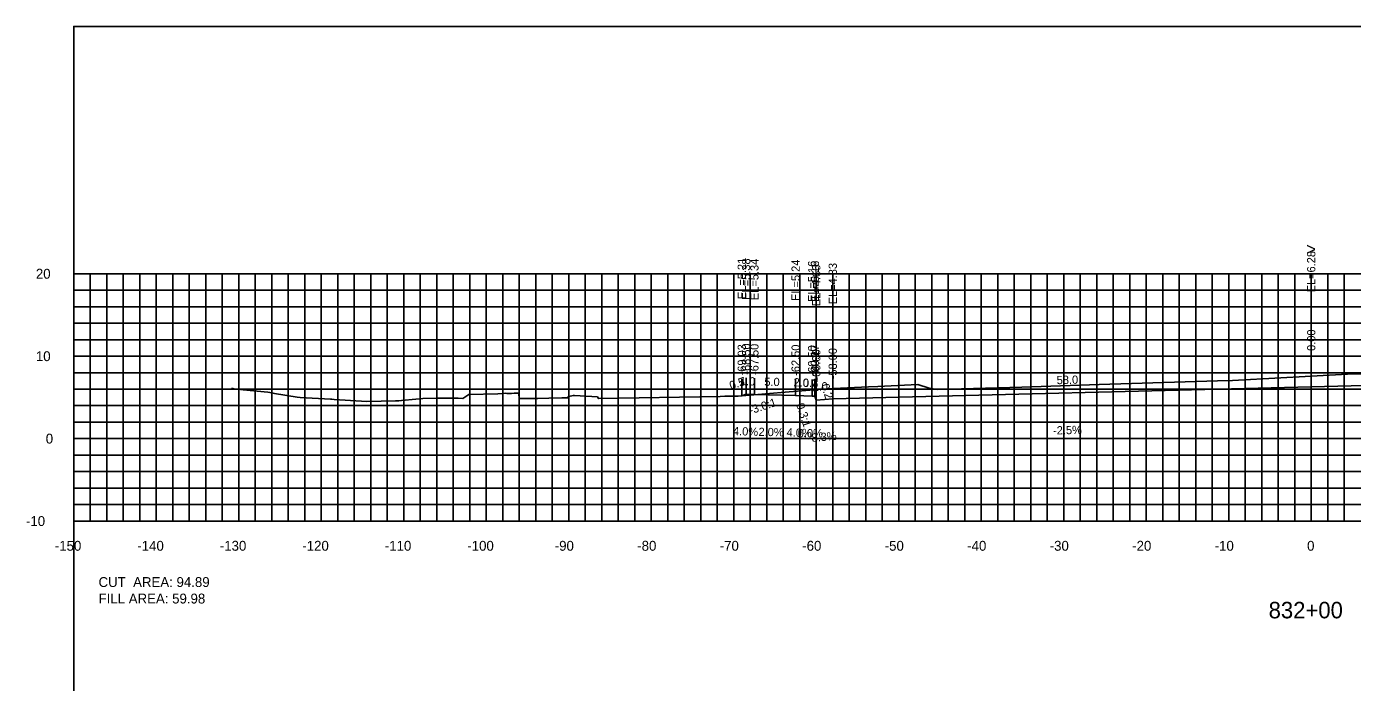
# Model space of a CAD drawing. Extents: x 1797419 to 1809236, y 248759 to 251512.
# Drawn here: x 1807575.3 to 1807736, y 250527.7 to 250607.3 of the extents above; entities that cross this region are included whole.
import ezdxf

# ---------------------------------------------------------------- set-up
doc = ezdxf.new("R2010")
doc.units = 0
for name, color, linetype in [('1', 7, 'Continuous'), ('10', 7, 'Continuous'), ('3', 7, 'Continuous'), ('31', 7, 'Continuous'), ('4', 7, 'Continuous'), ('60', 7, 'Continuous'), ('ANNO-TXT', 7, 'Continuous'), ('CL-CNST', 7, 'Continuous'), ('Level 62', 7, 'Continuous'), ('M-ROADS', 7, 'Continuous')]:
    doc.layers.add(name, color=color, linetype=linetype)

msp = doc.modelspace()

# ---------------------------------------------------------------- linework, layer by layer
for p, q in [((1807731, 250563.53), (1807731, 250565.53)), ((1807661.97, 250562.46), (1807661.97, 250564.46)), ((1807662.5, 250562.64), (1807662.5, 250564.64)), ((1807663.5, 250562.6), (1807663.5, 250564.6)), ((1807668.5, 250562.5), (1807668.5, 250564.5)), ((1807670.5, 250562.42), (1807670.5, 250564.42)), ((1807670.83, 250562.42), (1807670.83, 250564.42)), ((1807671, 250561.92), (1807671, 250563.92)), ((1807673, 250562.08), (1807673, 250564.08))]:
    msp.add_line(p, q)
msp.add_lwpolyline([(1807581, 250417.26), (1807881, 250417.26), (1807881, 250607.26), (1807581, 250607.26)], close=True)
at = {"layer": '60'}
for p, q in [((1807580.94, 250577.26), (1807581, 250577.26)), ((1807581, 250547.26), (1807581, 250577.26)), ((1807580.94, 250567.26), (1807581, 250567.26)), ((1807580.94, 250557.26), (1807581, 250557.26)), ((1807580.94, 250547.26), (1807581, 250547.26)), ((1807581, 250547.26), (1807881, 250547.26)), ((1807581, 250547.2), (1807581, 250547.26)), ((1807591, 250547.2), (1807591, 250547.26)), ((1807601, 250547.2), (1807601, 250547.26)), ((1807611, 250547.2), (1807611, 250547.26)), ((1807621, 250547.2), (1807621, 250547.26)), ((1807631, 250547.2), (1807631, 250547.26)), ((1807641, 250547.2), (1807641, 250547.26)), ((1807651, 250547.2), (1807651, 250547.26)), ((1807661, 250547.2), (1807661, 250547.26)), ((1807671, 250547.2), (1807671, 250547.26)), ((1807681, 250547.2), (1807681, 250547.26)), ((1807691, 250547.2), (1807691, 250547.26)), ((1807701, 250547.2), (1807701, 250547.26)), ((1807711, 250547.2), (1807711, 250547.26)), ((1807721, 250547.2), (1807721, 250547.26)), ((1807731, 250547.2), (1807731, 250547.26))]:
    msp.add_line(p, q, dxfattribs=at)
at = {"layer": 'CL-CNST'}
msp.add_lwpolyline([(1807661.97, 250562.46), (1807662.5, 250562.64), (1807663.5, 250562.6), (1807668.5, 250562.5), (1807670.5, 250562.42), (1807670.83, 250562.42), (1807671, 250561.92), (1807673, 250562.08), (1807731, 250563.53), (1807789, 250564.98), (1807791, 250564.82), (1807791.17, 250565.32), (1807791.5, 250565.32), (1807793.5, 250565.4), (1807798.5, 250565.5), (1807799.5, 250565.54), (1807810.02, 250562.03)], dxfattribs=at)
at = {"layer": 'Level 62'}
for p, q in [((1807581, 250577.26), (1807881, 250577.26)), ((1807581, 250547.26), (1807581, 250577.26)), ((1807583, 250547.26), (1807583, 250577.26)), ((1807585, 250547.26), (1807585, 250577.26)), ((1807587, 250547.26), (1807587, 250577.26)), ((1807589, 250547.26), (1807589, 250577.26)), ((1807591, 250547.26), (1807591, 250577.26)), ((1807593, 250547.26), (1807593, 250577.26)), ((1807595, 250547.26), (1807595, 250577.26)), ((1807597, 250547.26), (1807597, 250577.26)), ((1807599, 250547.26), (1807599, 250577.26)), ((1807601, 250547.26), (1807601, 250577.26)), ((1807603, 250547.26), (1807603, 250577.26)), ((1807605, 250547.26), (1807605, 250577.26)), ((1807607, 250547.26), (1807607, 250577.26)), ((1807609, 250547.26), (1807609, 250577.26)), ((1807611, 250547.26), (1807611, 250577.26)), ((1807613, 250547.26), (1807613, 250577.26)), ((1807615, 250547.26), (1807615, 250577.26)), ((1807617, 250547.26), (1807617, 250577.26)), ((1807619, 250547.26), (1807619, 250577.26)), ((1807621, 250547.26), (1807621, 250577.26)), ((1807623, 250547.26), (1807623, 250577.26)), ((1807625, 250547.26), (1807625, 250577.26)), ((1807627, 250547.26), (1807627, 250577.26)), ((1807629, 250547.26), (1807629, 250577.26)), ((1807631, 250547.26), (1807631, 250577.26)), ((1807633, 250547.26), (1807633, 250577.26)), ((1807635, 250547.26), (1807635, 250577.26)), ((1807637, 250547.26), (1807637, 250577.26)), ((1807639, 250547.26), (1807639, 250577.26)), ((1807641, 250547.26), (1807641, 250577.26)), ((1807643, 250547.26), (1807643, 250577.26)), ((1807645, 250547.26), (1807645, 250577.26)), ((1807647, 250547.26), (1807647, 250577.26)), ((1807649, 250547.26), (1807649, 250577.26)), ((1807651, 250547.26), (1807651, 250577.26)), ((1807653, 250547.26), (1807653, 250577.26)), ((1807655, 250547.26), (1807655, 250577.26)), ((1807657, 250547.26), (1807657, 250577.26)), ((1807659, 250547.26), (1807659, 250577.26)), ((1807661, 250547.26), (1807661, 250577.26)), ((1807663, 250547.26), (1807663, 250577.26)), ((1807665, 250547.26), (1807665, 250577.26)), ((1807667, 250547.26), (1807667, 250577.26)), ((1807669, 250547.26), (1807669, 250577.26)), ((1807671, 250547.26), (1807671, 250577.26)), ((1807673, 250547.26), (1807673, 250577.26)), ((1807675, 250547.26), (1807675, 250577.26)), ((1807677, 250547.26), (1807677, 250577.26)), ((1807679, 250547.26), (1807679, 250577.26)), ((1807681, 250547.26), (1807681, 250577.26)), ((1807683, 250547.26), (1807683, 250577.26)), ((1807685, 250547.26), (1807685, 250577.26)), ((1807687, 250547.26), (1807687, 250577.26)), ((1807689, 250547.26), (1807689, 250577.26)), ((1807691, 250547.26), (1807691, 250577.26)), ((1807693, 250547.26), (1807693, 250577.26)), ((1807695, 250547.26), (1807695, 250577.26)), ((1807697, 250547.26), (1807697, 250577.26)), ((1807699, 250547.26), (1807699, 250577.26)), ((1807701, 250547.26), (1807701, 250577.26)), ((1807703, 250547.26), (1807703, 250577.26)), ((1807705, 250547.26), (1807705, 250577.26)), ((1807707, 250547.26), (1807707, 250577.26)), ((1807709, 250547.26), (1807709, 250577.26)), ((1807711, 250547.26), (1807711, 250577.26)), ((1807713, 250547.26), (1807713, 250577.26)), ((1807715, 250547.26), (1807715, 250577.26)), ((1807717, 250547.26), (1807717, 250577.26)), ((1807719, 250547.26), (1807719, 250577.26)), ((1807721, 250547.26), (1807721, 250577.26)), ((1807723, 250547.26), (1807723, 250577.26)), ((1807725, 250547.26), (1807725, 250577.26)), ((1807727, 250547.26), (1807727, 250577.26)), ((1807729, 250547.26), (1807729, 250577.26)), ((1807731, 250547.26), (1807731, 250577.26)), ((1807733, 250547.26), (1807733, 250577.26)), ((1807735, 250547.26), (1807735, 250577.26)), ((1807581, 250575.26), (1807881, 250575.26)), ((1807581, 250573.26), (1807881, 250573.26)), ((1807581, 250571.26), (1807881, 250571.26)), ((1807581, 250569.26), (1807881, 250569.26)), ((1807581, 250567.26), (1807881, 250567.26)), ((1807581, 250565.26), (1807881, 250565.26)), ((1807581, 250563.26), (1807881, 250563.26)), ((1807581, 250561.26), (1807881, 250561.26)), ((1807581, 250559.26), (1807881, 250559.26)), ((1807581, 250557.26), (1807881, 250557.26)), ((1807581, 250555.26), (1807881, 250555.26)), ((1807581, 250553.26), (1807881, 250553.26)), ((1807581, 250551.26), (1807881, 250551.26)), ((1807581, 250549.26), (1807881, 250549.26)), ((1807581, 250547.26), (1807881, 250547.26))]:
    msp.add_line(p, q, dxfattribs=at)
at = {"layer": 'M-ROADS'}
msp.add_lwpolyline([(1807600.1, 250563.4), (1807600.54, 250563.25), (1807601.2, 250563.22), (1807601.53, 250563.18), (1807604.53, 250562.89), (1807605, 250562.82), (1807605.31, 250562.75), (1807608.06, 250562.29), (1807608.45, 250562.24), (1807612.11, 250562.04), (1807612.29, 250562.03), (1807612.57, 250562.01), (1807616.51, 250561.77), (1807619.99, 250561.84), (1807620.39, 250561.86), (1807620.74, 250561.87), (1807622.46, 250562.04), (1807623.31, 250562.11), (1807625.01, 250562.18), (1807626.61, 250562.17), (1807627.58, 250562.15), (1807628.16, 250562.14), (1807628.87, 250562.61), (1807632.42, 250562.69), (1807633.02, 250562.73), (1807633.38, 250562.77), (1807633.53, 250562.73), (1807634.07, 250562.73), (1807634.37, 250562.77), (1807634.89, 250562.76), (1807634.94, 250562.69), (1807634.98, 250562.11), (1807637.24, 250562.13), (1807638.59, 250562.16), (1807640.16, 250562.19), (1807640.85, 250562.19), (1807640.95, 250562.39), (1807641.56, 250562.51), (1807641.69, 250562.51), (1807644.48, 250562.32), (1807644.6, 250562.11), (1807659.36, 250562.39), (1807659.9, 250562.4), (1807660.04, 250562.4), (1807661.55, 250562.43), (1807667.24, 250562.89), (1807672.25, 250563.3), (1807677.35, 250563.53), (1807678.46, 250563.58), (1807683.32, 250563.83), (1807684.69, 250563.39), (1807685.66, 250563.24), (1807695.93, 250563.51), (1807705.3, 250563.82), (1807719.66, 250564.28), (1807721.45, 250564.33), (1807722.2, 250564.37), (1807735.4, 250565.09), (1807737.07, 250565.12)], dxfattribs=at)

# ---------------------------------------------------------------- texts
for s, rotation, p in [('-3.0:1', 18.4349, (1807663.03, 250560.18)), ('0.3:1', 288.4353, (1807668.55, 250561.38))]:
    msp.add_text(s, height=1, rotation=rotation).set_placement(p)
at = {"layer": '1'}
msp.add_text('832+00', height=2, dxfattribs=at).set_placement((1807725.84, 250535.46))
at = {"layer": '10'}
for s, p in [('-150', (1807578.7, 250543.66)), ('-140', (1807588.7, 250543.66)), ('-130', (1807598.7, 250543.66)), ('-120', (1807608.7, 250543.66)), ('-110', (1807618.7, 250543.66)), ('-100', (1807628.7, 250543.66)), ('-90', (1807639.3, 250543.66)), ('-80', (1807649.3, 250543.66)), ('-70', (1807659.3, 250543.66)), ('-60', (1807669.3, 250543.66)), ('-50', (1807679.3, 250543.66)), ('-40', (1807689.3, 250543.66)), ('-30', (1807699.3, 250543.66)), ('-20', (1807709.3, 250543.66)), ('-10', (1807719.3, 250543.66)), ('0', (1807730.5, 250543.66))]:
    msp.add_text(s, height=1.2, dxfattribs=at).set_placement(p)
at = {"layer": '3'}
for s, p in [('EL=6.28', (1807731.5, 250575)), ('EL=5.21', (1807662.47, 250574.18)), ('EL=5.38', (1807663, 250574.1)), ('EL=5.34', (1807664, 250574.06)), ('EL=5.24', (1807669, 250573.96)), ('EL=5.16', (1807671, 250573.83)), ('EL=5.16', (1807671.33, 250573.83)), ('EL=4.66', (1807671.5, 250573.33)), ('EL=4.83', (1807673.5, 250573.55)), ('0.00', (1807731.5, 250567.9)), ('-69.03', (1807662.47, 250564.92)), ('-68.50', (1807663, 250565.02)), ('-67.50', (1807664, 250564.98)), ('-62.50', (1807669, 250564.88)), ('-60.50', (1807671, 250564.8)), ('-60.17', (1807671.33, 250564.87)), ('-60.00', (1807671.5, 250564.3)), ('-58.00', (1807673.5, 250564.46))]:
    msp.add_text(s, height=1, rotation=90, dxfattribs=at).set_placement(p)
at = {"layer": '31'}
for s, p in [('20', (1807576.4, 250576.66)), ('10', (1807576.4, 250566.66)), ('0', (1807577.6, 250556.66)), ('-10', (1807575.2, 250546.66))]:
    msp.add_text(s, height=1.2, dxfattribs=at).set_placement(p)
at = {"layer": '4'}
for s, rotation, p in [('0.5', 18.4349, (1807660.67, 250563.19)), ('1.0', 357.7094, (1807661.73, 250563.77)), ('5.0', 358.8542, (1807664.7, 250563.67)), ('2.0', 357.7094, (1807668.23, 250563.61)), ('2.0', 4.7636, (1807670.59, 250562.99)), ('0.2', 288.4353, (1807671.56, 250563.73)), ('58.0', 1.4321, (1807700.16, 250563.86)), ('-2.5%', 1.4321, (1807699.72, 250557.75)), ('4.0%', 357.7094, (1807660.89, 250557.7)), ('2.0%', 358.8542, (1807663.99, 250557.59)), ('4.0%', 357.7094, (1807667.39, 250557.54)), ('-8.3%', 4.7636, (1807670.02, 250556.82))]:
    msp.add_text(s, height=1, rotation=rotation, dxfattribs=at).set_placement(p)
for s, p in [('0.3', (1807669.39, 250563.52)), ('0.0%', (1807668.76, 250557.42))]:
    msp.add_text(s, height=1, dxfattribs=at).set_placement(p)
at = {"layer": '60'}
for s, height, p in [('>', 1.5, (1807730.39, 250579.51)), ('-', 0.0001, (1807581, 250547.26))]:
    msp.add_text(s, height=height, dxfattribs=at).set_placement(p)
at = {"layer": 'ANNO-TXT'}
for s, p in [('CUT  AREA: 94.89', (1807584, 250539.26)), ('FILL AREA: 59.98', (1807584, 250537.26))]:
    msp.add_text(s, height=1.2, dxfattribs=at).set_placement(p)

doc.saveas('drawing.dxf')
